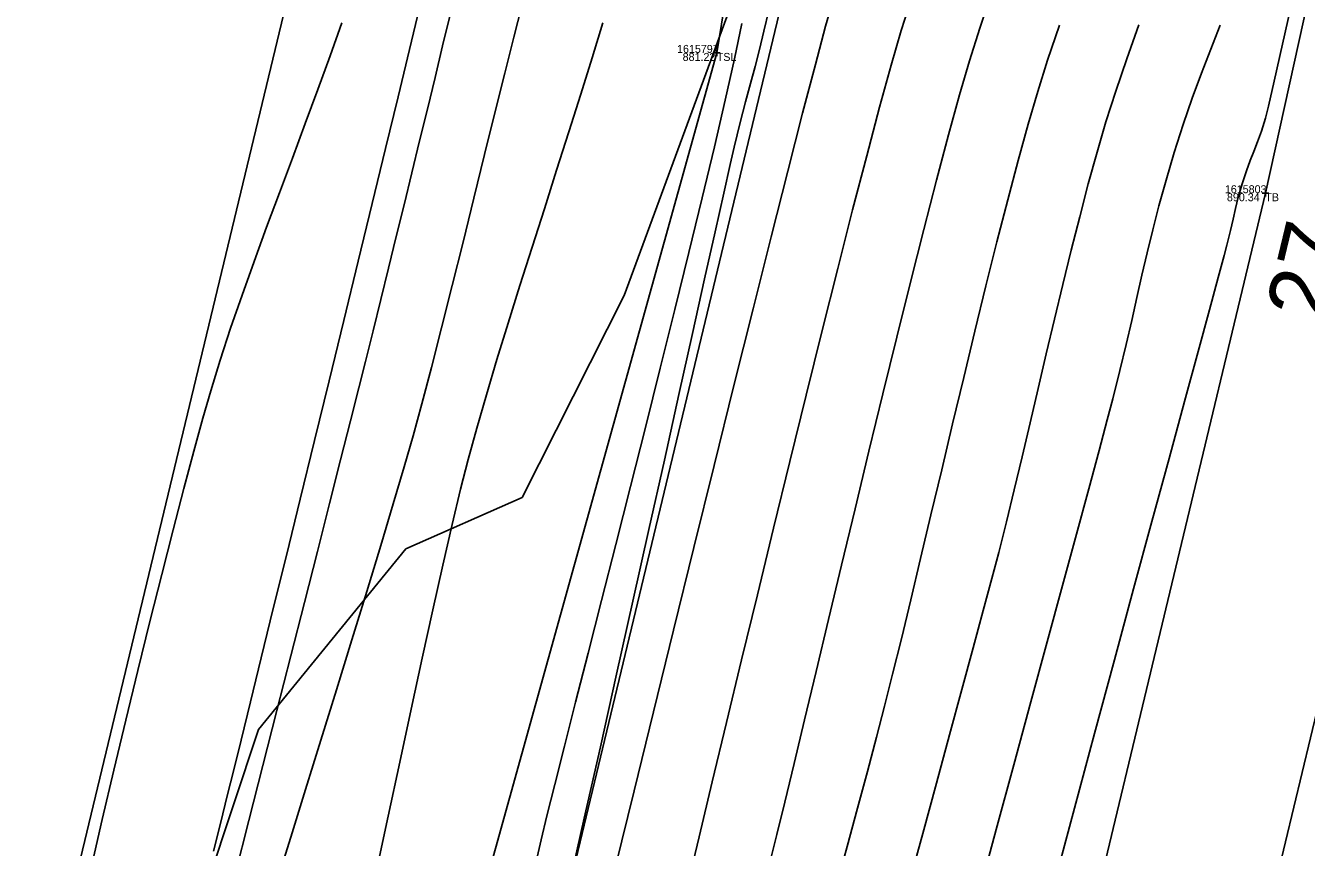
# Model space of a CAD drawing. Extents: x 1957117 to 1971063, y 701601 to 715861.
# Drawn here: x 1962933.7 to 1962989.8, y 704649 to 704685 of the extents above; entities that cross this region are included whole.
import ezdxf

# ---------------------------------------------------------------- set-up
doc = ezdxf.new("R2010")
doc.units = 0
for name, color, linetype in [('DT_X_Break_Line', 7, 'Continuous'), ('DT_X_Contour_Major', 7, 'Continuous'), ('DT_X_Contour_Minor', 7, 'Continuous'), ('DT_X_TIN_Hull', 7, 'Continuous'), ('GE_X_CL_20', 7, 'Continuous'), ('HY_X_Water_Edge', 7, 'Continuous'), ('PV_P_Drive', 7, 'Continuous'), ('PV_P_Shoulder', 7, 'Continuous'), ('RS_Raster1', 7, 'Continuous'), ('RW_X_Esmt_RR', 7, 'Continuous'), ('SC_Scratch1', 7, 'Continuous'), ('VG_X_Tree_Line_Rt', 7, 'Continuous')]:
    doc.layers.add(name, color=color, linetype=linetype)

msp = doc.modelspace()

# ---------------------------------------------------------------- linework, layer by layer
at = {"layer": 'DT_X_Break_Line'}
for points in [[(1962854.549, 704243.654), (1962868.069, 704295.231), (1962879.669, 704344.313), (1962892.757, 704392.318), (1962905.964, 704443.142), (1962917.718, 704492.375), (1962926.962, 704538.336), (1962936.778, 704587.265), (1962949.215, 704630.669), (1962963.968, 704683.754), (1962972.038, 704733.348), (1962988.206, 704780.999), (1962994.689, 704830.943), (1963004.932, 704879.138), (1963021.822, 704927.498), (1963031.944, 704976.286), (1963045.21, 705027.355), (1963059.618, 705072.384), (1963067.267, 705121.949)], [(1963081.686, 705067.168), (1963070.617, 705018.992), (1963060.629, 704969.66), (1963044.793, 704921.859), (1963033.624, 704869.219), (1963022.038, 704824.561), (1963012.554, 704778.141), (1962998.858, 704727.004), (1962987.967, 704677.611), (1962975.675, 704626.305), (1962966.447, 704580.213), (1962950.262, 704533.092), (1962939.515, 704481.257), (1962926.044, 704436.037), (1962917.68, 704386.811), (1962906.11, 704337.415), (1962892.064, 704289.931), (1962881.011, 704234.451)]]:
    msp.add_lwpolyline(points, dxfattribs=at)
at = {"layer": 'DT_X_Contour_Major'}
for points in [[(1962972.514, 704686.236), (1962972.041, 704684.742), (1962971.599, 704683.224), (1962971.091, 704681.38), (1962970.525, 704679.253), (1962969.91, 704676.885), (1962969.258, 704674.32), (1962968.575, 704671.6), (1962967.873, 704668.769), (1962967.161, 704665.868), (1962966.447, 704662.942), (1962965.742, 704660.034), (1962965.055, 704657.185), (1962964.395, 704654.439), (1962963.771, 704651.839), (1962963.194, 704649.428), (1962962.672, 704647.248)], [(1962972.514, 704686.236), (1962972.041, 704684.742), (1962971.599, 704683.224), (1962971.091, 704681.38), (1962970.525, 704679.253), (1962969.91, 704676.885), (1962969.258, 704674.32), (1962968.575, 704671.6), (1962967.873, 704668.769), (1962967.161, 704665.868), (1962966.447, 704662.942), (1962965.742, 704660.034), (1962965.055, 704657.185), (1962964.395, 704654.439), (1962963.771, 704651.839), (1962963.194, 704649.428), (1962962.672, 704647.248)], [(1962989.19, 704686.219), (1962988.723, 704684.142), (1962988.356, 704682.519), (1962988.102, 704681.416), (1962987.975, 704680.899), (1962987.796, 704680.326), (1962987.627, 704679.857), (1962987.464, 704679.445), (1962987.301, 704679.04), (1962987.135, 704678.595), (1962986.961, 704678.061), (1962986.783, 704677.438), (1962986.657, 704676.938), (1962986.553, 704676.478), (1962986.44, 704675.975), (1962986.285, 704675.344), (1962986.164, 704674.891), (1962985.904, 704673.929), (1962985.518, 704672.508), (1962985.021, 704670.678), (1962984.428, 704668.491), (1962983.751, 704665.996), (1962983.006, 704663.245), (1962982.205, 704660.289), (1962981.365, 704657.177), (1962980.497, 704653.961), (1962979.618, 704650.69), (1962978.74, 704647.417)], [(1962989.19, 704686.219), (1962988.723, 704684.142), (1962988.356, 704682.519), (1962988.102, 704681.416), (1962987.975, 704680.899), (1962987.796, 704680.326), (1962987.627, 704679.857), (1962987.464, 704679.445), (1962987.301, 704679.04), (1962987.135, 704678.595), (1962986.961, 704678.061), (1962986.783, 704677.438), (1962986.657, 704676.938), (1962986.553, 704676.478), (1962986.44, 704675.975), (1962986.285, 704675.344), (1962986.164, 704674.891), (1962985.904, 704673.929), (1962985.518, 704672.508), (1962985.021, 704670.678), (1962984.428, 704668.491), (1962983.751, 704665.996), (1962983.006, 704663.245), (1962982.205, 704660.289), (1962981.365, 704657.177), (1962980.497, 704653.961), (1962979.618, 704650.69), (1962978.74, 704647.417)], [(1962941.947, 704648.808), (1962942.251, 704650.02), (1962942.566, 704651.283), (1962942.82, 704652.305), (1962943.157, 704653.671), (1962943.567, 704655.342), (1962944.041, 704657.274), (1962944.568, 704659.426), (1962945.139, 704661.757), (1962945.742, 704664.225), (1962946.368, 704666.788), (1962947.006, 704669.405), (1962947.647, 704672.034), (1962948.279, 704674.632), (1962948.894, 704677.16), (1962949.48, 704679.575), (1962950.028, 704681.835), (1962950.527, 704683.899), (1962950.968, 704685.725)], [(1962941.947, 704648.808), (1962942.251, 704650.02), (1962942.566, 704651.283), (1962942.82, 704652.305), (1962943.157, 704653.671), (1962943.567, 704655.342), (1962944.041, 704657.274), (1962944.568, 704659.426), (1962945.139, 704661.757), (1962945.742, 704664.225), (1962946.368, 704666.788), (1962947.006, 704669.405), (1962947.647, 704672.034), (1962948.279, 704674.632), (1962948.894, 704677.16), (1962949.48, 704679.575), (1962950.028, 704681.835), (1962950.527, 704683.899), (1962950.968, 704685.725)], [(1962947.562, 704685.065), (1962947.054, 704683.627), (1962946.52, 704682.154), (1962945.966, 704680.658), (1962945.402, 704679.147), (1962944.835, 704677.63), (1962944.273, 704676.119), (1962943.725, 704674.621), (1962943.198, 704673.146), (1962942.701, 704671.705), (1962942.242, 704670.306), (1962941.828, 704668.96), (1962941.485, 704667.76), (1962941.091, 704666.324), (1962940.654, 704664.684), (1962940.183, 704662.872), (1962939.686, 704660.919), (1962939.17, 704658.86), (1962938.644, 704656.724), (1962938.115, 704654.545), (1962937.593, 704652.356), (1962937.084, 704650.187), (1962936.597, 704648.072)], [(1962947.562, 704685.065), (1962947.054, 704683.627), (1962946.52, 704682.154), (1962945.966, 704680.658), (1962945.402, 704679.147), (1962944.835, 704677.63), (1962944.273, 704676.119), (1962943.725, 704674.621), (1962943.198, 704673.146), (1962942.701, 704671.705), (1962942.242, 704670.306), (1962941.828, 704668.96), (1962941.485, 704667.76), (1962941.091, 704666.324), (1962940.654, 704664.684), (1962940.183, 704662.872), (1962939.686, 704660.919), (1962939.17, 704658.86), (1962938.644, 704656.724), (1962938.115, 704654.545), (1962937.593, 704652.356), (1962937.084, 704650.187), (1962936.597, 704648.072)]]:
    msp.add_lwpolyline(points, dxfattribs=at)
at = {"layer": 'DT_X_Contour_Minor'}
for points in [[(1962976.044, 704686.544), (1962975.475, 704684.835), (1962975.025, 704683.406), (1962974.59, 704681.913), (1962974.107, 704680.161), (1962973.583, 704678.186), (1962973.026, 704676.028), (1962972.444, 704673.724), (1962971.844, 704671.311), (1962971.235, 704668.828), (1962970.624, 704666.312), (1962970.019, 704663.801), (1962969.427, 704661.333), (1962968.857, 704658.945), (1962968.316, 704656.676), (1962967.811, 704654.564), (1962967.352, 704652.645), (1962966.944, 704650.959), (1962966.597, 704649.542), (1962966.318, 704648.433)], [(1962976.044, 704686.544), (1962975.475, 704684.835), (1962975.025, 704683.406), (1962974.59, 704681.913), (1962974.107, 704680.161), (1962973.583, 704678.186), (1962973.026, 704676.028), (1962972.444, 704673.724), (1962971.844, 704671.311), (1962971.235, 704668.828), (1962970.624, 704666.312), (1962970.019, 704663.801), (1962969.427, 704661.333), (1962968.857, 704658.945), (1962968.316, 704656.676), (1962967.811, 704654.564), (1962967.352, 704652.645), (1962966.944, 704650.959), (1962966.597, 704649.542), (1962966.318, 704648.433)], [(1962944.72, 704647.459), (1962945.328, 704649.415), (1962945.977, 704651.504), (1962946.651, 704653.674), (1962947.333, 704655.877), (1962948.007, 704658.062), (1962948.657, 704660.181), (1962949.266, 704662.183), (1962949.817, 704664.019), (1962950.296, 704665.639), (1962950.685, 704666.993), (1962951.068, 704668.394), (1962951.486, 704669.986), (1962951.932, 704671.725), (1962952.395, 704673.569), (1962952.868, 704675.475), (1962953.343, 704677.4), (1962953.81, 704679.302), (1962954.262, 704681.137), (1962954.69, 704682.863), (1962955.084, 704684.437), (1962955.438, 704685.816)], [(1962944.72, 704647.459), (1962945.328, 704649.415), (1962945.977, 704651.504), (1962946.651, 704653.674), (1962947.333, 704655.877), (1962948.007, 704658.062), (1962948.657, 704660.181), (1962949.266, 704662.183), (1962949.817, 704664.019), (1962950.296, 704665.639), (1962950.685, 704666.993), (1962951.068, 704668.394), (1962951.486, 704669.986), (1962951.932, 704671.725), (1962952.395, 704673.569), (1962952.868, 704675.475), (1962953.343, 704677.4), (1962953.81, 704679.302), (1962954.262, 704681.137), (1962954.69, 704682.863), (1962955.084, 704684.437), (1962955.438, 704685.816)], [(1962969.057, 704686.079), (1962968.729, 704684.928), (1962968.279, 704683.253), (1962967.721, 704681.115), (1962967.071, 704678.577), (1962966.344, 704675.703), (1962965.555, 704672.556), (1962964.718, 704669.197), (1962963.849, 704665.691), (1962962.962, 704662.1), (1962962.073, 704658.486), (1962961.196, 704654.914), (1962960.347, 704651.445), (1962959.54, 704648.143)], [(1962969.057, 704686.079), (1962968.729, 704684.928), (1962968.279, 704683.253), (1962967.721, 704681.115), (1962967.071, 704678.577), (1962966.344, 704675.703), (1962965.555, 704672.556), (1962964.718, 704669.197), (1962963.849, 704665.691), (1962962.962, 704662.1), (1962962.073, 704658.486), (1962961.196, 704654.914), (1962960.347, 704651.445), (1962959.54, 704648.143)], [(1962942.9, 704647.79), (1962943.5, 704650.145), (1962944.113, 704652.551), (1962944.728, 704654.971), (1962945.338, 704657.365), (1962945.93, 704659.697), (1962946.497, 704661.929), (1962947.027, 704664.022), (1962947.513, 704665.938), (1962947.942, 704667.64), (1962948.307, 704669.089), (1962948.596, 704670.247), (1962948.93, 704671.591), (1962949.267, 704672.953), (1962949.606, 704674.328), (1962949.947, 704675.715), (1962950.288, 704677.108), (1962950.628, 704678.505), (1962950.968, 704679.903), (1962951.306, 704681.297), (1962951.642, 704682.684), (1962951.974, 704684.061), (1962952.302, 704685.425)], [(1962942.9, 704647.79), (1962943.5, 704650.145), (1962944.113, 704652.551), (1962944.728, 704654.971), (1962945.338, 704657.365), (1962945.93, 704659.697), (1962946.497, 704661.929), (1962947.027, 704664.022), (1962947.513, 704665.938), (1962947.942, 704667.64), (1962948.307, 704669.089), (1962948.596, 704670.247), (1962948.93, 704671.591), (1962949.267, 704672.953), (1962949.606, 704674.328), (1962949.947, 704675.715), (1962950.288, 704677.108), (1962950.628, 704678.505), (1962950.968, 704679.903), (1962951.306, 704681.297), (1962951.642, 704682.684), (1962951.974, 704684.061), (1962952.302, 704685.425)], [(1962949.081, 704647.964), (1962949.592, 704650.342), (1962950.1, 704652.707), (1962950.598, 704655.022), (1962951.082, 704657.254), (1962951.545, 704659.368), (1962951.984, 704661.33), (1962952.391, 704663.104), (1962952.762, 704664.657), (1962953.091, 704665.954), (1962953.467, 704667.327), (1962953.889, 704668.79), (1962954.349, 704670.329), (1962954.84, 704671.928), (1962955.354, 704673.572), (1962955.885, 704675.246), (1962956.424, 704676.935), (1962956.963, 704678.625), (1962957.496, 704680.298), (1962958.015, 704681.942), (1962958.511, 704683.539), (1962958.979, 704685.076)], [(1962949.081, 704647.964), (1962949.592, 704650.342), (1962950.1, 704652.707), (1962950.598, 704655.022), (1962951.082, 704657.254), (1962951.545, 704659.368), (1962951.984, 704661.33), (1962952.391, 704663.104), (1962952.762, 704664.657), (1962953.091, 704665.954), (1962953.467, 704667.327), (1962953.889, 704668.79), (1962954.349, 704670.329), (1962954.84, 704671.928), (1962955.354, 704673.572), (1962955.885, 704675.246), (1962956.424, 704676.935), (1962956.963, 704678.625), (1962957.496, 704680.298), (1962958.015, 704681.942), (1962958.511, 704683.539), (1962958.979, 704685.076)], [(1962966.239, 704685.613), (1962966.033, 704684.707), (1962965.836, 704683.909), (1962965.641, 704683.164), (1962965.44, 704682.417), (1962965.226, 704681.615), (1962964.992, 704680.703), (1962964.73, 704679.626), (1962964.555, 704678.866), (1962964.274, 704677.615), (1962963.897, 704675.928), (1962963.437, 704673.86), (1962962.905, 704671.466), (1962962.314, 704668.803), (1962961.675, 704665.925), (1962960.999, 704662.889), (1962960.299, 704659.748), (1962959.587, 704656.56), (1962958.874, 704653.378), (1962958.172, 704650.259), (1962957.493, 704647.258)], [(1962966.239, 704685.613), (1962966.033, 704684.707), (1962965.836, 704683.909), (1962965.641, 704683.164), (1962965.44, 704682.417), (1962965.226, 704681.615), (1962964.992, 704680.703), (1962964.73, 704679.626), (1962964.555, 704678.866), (1962964.274, 704677.615), (1962963.897, 704675.928), (1962963.437, 704673.86), (1962962.905, 704671.466), (1962962.314, 704668.803), (1962961.675, 704665.925), (1962960.999, 704662.889), (1962960.299, 704659.748), (1962959.587, 704656.56), (1962958.874, 704653.378), (1962958.172, 704650.259), (1962957.493, 704647.258)], [(1962965.061, 704685.037), (1962964.739, 704683.499), (1962964.335, 704681.688), (1962963.862, 704679.645), (1962963.33, 704677.409), (1962962.751, 704675.022), (1962962.136, 704672.524), (1962961.497, 704669.956), (1962960.845, 704667.357), (1962960.191, 704664.769), (1962959.548, 704662.232), (1962958.926, 704659.786), (1962958.337, 704657.472), (1962957.793, 704655.331), (1962957.304, 704653.403), (1962956.882, 704651.729), (1962956.539, 704650.348), (1962956.285, 704649.302), (1962955.981, 704647.982)], [(1962965.061, 704685.037), (1962964.739, 704683.499), (1962964.335, 704681.688), (1962963.862, 704679.645), (1962963.33, 704677.409), (1962962.751, 704675.022), (1962962.136, 704672.524), (1962961.497, 704669.956), (1962960.845, 704667.357), (1962960.191, 704664.769), (1962959.548, 704662.232), (1962958.926, 704659.786), (1962958.337, 704657.472), (1962957.793, 704655.331), (1962957.304, 704653.403), (1962956.882, 704651.729), (1962956.539, 704650.348), (1962956.285, 704649.302), (1962955.981, 704647.982)], [(1962978.957, 704684.976), (1962978.439, 704683.431), (1962978.009, 704682.07), (1962977.591, 704680.638), (1962977.151, 704679.046), (1962976.694, 704677.317), (1962976.223, 704675.478), (1962975.742, 704673.553), (1962975.256, 704671.568), (1962974.769, 704669.548), (1962974.284, 704667.519), (1962973.806, 704665.505), (1962973.339, 704663.532), (1962972.887, 704661.624), (1962972.454, 704659.808), (1962972.044, 704658.109), (1962971.661, 704656.551), (1962971.309, 704655.16), (1962970.953, 704653.792), (1962970.555, 704652.297), (1962970.125, 704650.697), (1962969.667, 704649.012), (1962969.19, 704647.262)], [(1962978.957, 704684.976), (1962978.439, 704683.431), (1962978.009, 704682.07), (1962977.591, 704680.638), (1962977.151, 704679.046), (1962976.694, 704677.317), (1962976.223, 704675.478), (1962975.742, 704673.553), (1962975.256, 704671.568), (1962974.769, 704669.548), (1962974.284, 704667.519), (1962973.806, 704665.505), (1962973.339, 704663.532), (1962972.887, 704661.624), (1962972.454, 704659.808), (1962972.044, 704658.109), (1962971.661, 704656.551), (1962971.309, 704655.16), (1962970.953, 704653.792), (1962970.555, 704652.297), (1962970.125, 704650.697), (1962969.667, 704649.012), (1962969.19, 704647.262)], [(1962982.431, 704684.977), (1962981.901, 704683.493), (1962981.418, 704682.074), (1962980.993, 704680.734), (1962980.604, 704679.405), (1962980.221, 704678.018), (1962979.844, 704676.584), (1962979.471, 704675.113), (1962979.103, 704673.614), (1962978.74, 704672.099), (1962978.381, 704670.577), (1962978.026, 704669.059), (1962977.675, 704667.556), (1962977.327, 704666.076), (1962976.982, 704664.632), (1962976.641, 704663.232), (1962976.301, 704661.888), (1962976.002, 704660.743), (1962975.628, 704659.338), (1962975.189, 704657.707), (1962974.695, 704655.882), (1962974.155, 704653.896), (1962973.58, 704651.782), (1962972.979, 704649.574), (1962972.362, 704647.304)], [(1962982.431, 704684.977), (1962981.901, 704683.493), (1962981.418, 704682.074), (1962980.993, 704680.734), (1962980.604, 704679.405), (1962980.221, 704678.018), (1962979.844, 704676.584), (1962979.471, 704675.113), (1962979.103, 704673.614), (1962978.74, 704672.099), (1962978.381, 704670.577), (1962978.026, 704669.059), (1962977.675, 704667.556), (1962977.327, 704666.076), (1962976.982, 704664.632), (1962976.641, 704663.232), (1962976.301, 704661.888), (1962976.002, 704660.743), (1962975.628, 704659.338), (1962975.189, 704657.707), (1962974.695, 704655.882), (1962974.155, 704653.896), (1962973.58, 704651.782), (1962972.979, 704649.574), (1962972.362, 704647.304)], [(1962985.99, 704684.963), (1962985.579, 704683.923), (1962985.171, 704682.868), (1962984.766, 704681.776), (1962984.367, 704680.626), (1962983.977, 704679.398), (1962983.62, 704678.179), (1962983.311, 704677.058), (1962983.041, 704676.008), (1962982.797, 704675.006), (1962982.569, 704674.027), (1962982.347, 704673.047), (1962982.119, 704672.04), (1962981.874, 704670.982), (1962981.603, 704669.849), (1962981.293, 704668.616), (1962981.048, 704667.684), (1962980.693, 704666.354), (1962980.239, 704664.672), (1962979.701, 704662.684), (1962979.091, 704660.435), (1962978.422, 704657.971), (1962977.707, 704655.338), (1962976.961, 704652.583), (1962976.194, 704649.751), (1962975.422, 704646.887)], [(1962985.99, 704684.963), (1962985.579, 704683.923), (1962985.171, 704682.868), (1962984.766, 704681.776), (1962984.367, 704680.626), (1962983.977, 704679.398), (1962983.62, 704678.179), (1962983.311, 704677.058), (1962983.041, 704676.008), (1962982.797, 704675.006), (1962982.569, 704674.027), (1962982.347, 704673.047), (1962982.119, 704672.04), (1962981.874, 704670.982), (1962981.603, 704669.849), (1962981.293, 704668.616), (1962981.048, 704667.684), (1962980.693, 704666.354), (1962980.239, 704664.672), (1962979.701, 704662.684), (1962979.091, 704660.435), (1962978.422, 704657.971), (1962977.707, 704655.338), (1962976.961, 704652.583), (1962976.194, 704649.751), (1962975.422, 704646.887)]]:
    msp.add_lwpolyline(points, dxfattribs=at)
at = {"layer": 'DT_X_TIN_Hull'}
msp.add_lwpolyline([(1963062.2, 705175.46), (1963037.999, 705077.244), (1963026.56, 705028.621), (1963015.244, 704980.352), (1962992.578, 704882.771), (1962981.085, 704833.91), (1962969.384, 704785.804), (1962957.851, 704737.276), (1962945.67, 704688.173), (1962933.954, 704639.432), (1962922.363, 704591.169), (1962899.093, 704494.258), (1962887.945, 704444.945), (1962875.826, 704396.455), (1962864.548, 704347.909), (1962854.544, 704302.816), (1962839.463, 704247.251)], dxfattribs=at)
at = {"layer": 'GE_X_CL_20'}
msp.add_lwpolyline([(1963418.3, 706437.397), (1962895.621, 704261.062)], dxfattribs=at)
at = {"layer": 'HY_X_Water_Edge'}
msp.add_spline([(1963191.723, 701994.048), (1963062.047, 702441.167), (1962863.491, 703169.356), (1962827.53, 703438.691), (1962823.213, 703537.412), (1962817.962, 703593.874), (1962817.97, 703697.316), (1962828.582, 703804.235), (1962836.461, 703844.734), (1962850.687, 703896.004), (1962867.251, 703938.846), (1962873.848, 703992.355), (1962884.135, 704091.371), (1962891.241, 704140.854), (1962897.382, 704180.529), (1962905.467, 704230.979), (1962943.949, 704328.022), (1962948.537, 704378.842), (1962964.114, 704426.264), (1963004.885, 704570.73), (1963042.054, 704716.522), (1963062.038, 704814.417), (1963072.171, 704860.237), (1963090.023, 704956.798), (1963107.066, 705031.783), (1963133.773, 705105.742), (1963148.685, 705206.74), (1963175.48, 705301.059), (1963191.635, 705353.417), (1963210.988, 705447.286), (1963219.532, 705497.27), (1963230.124, 705549.475), (1963251.052, 705591.159), (1963275.289, 705693.429), (1963292.982, 705784.032), (1963302.841, 705839.645), (1963335.126, 705936.766), (1963359.752, 706046.75), (1963389.133, 706177.299), (1963417.827, 706273.456), (1963475.868, 706451.902), (1963533.782, 706640.53), (1963553.86, 706696.984), (1963580.184, 706715.425), (1963609.172, 706718.73), (1963617.062, 706714.691), (1963619.447, 706694.678), (1963564.282, 706533.07), (1963531.853, 706395.229), (1963434.4, 706006.96), (1963354.09, 705679.186), (1963237.513, 705206.07), (1963167.369, 704892.962), (1963059.145, 704434.176), (1962907.914, 703908.742), (1962877.458, 703703.326), (1962898.357, 703412.121), (1962942.65, 703052.267), (1963048.963, 702674.866), (1963191.468, 702189.666), (1963245.396, 702019.832)], degree=3, dxfattribs=at)
at = {"layer": 'PV_P_Drive'}
for p, q in [((1962963.822, 704683.754), (1962964.114, 704683.754)), ((1962963.968, 704683.9), (1962963.968, 704683.608)), ((1962963.968, 704683.754), (1962963.968, 704683.754)), ((1962987.821, 704677.611), (1962988.113, 704677.611)), ((1962987.967, 704677.757), (1962987.967, 704677.465)), ((1962987.967, 704677.611), (1962987.967, 704677.611))]:
    msp.add_line(p, q, dxfattribs=at)
at = {"layer": 'RW_X_Esmt_RR'}
msp.add_lwpolyline([(1962866.45, 704268.068), (1963123.345, 705337.727), (1963135.496, 705336.937), (1963400.797, 706441.601)], dxfattribs=at)
at = {"layer": 'VG_X_Tree_Line_Rt'}
msp.add_lwpolyline([(1962967.465, 704693.674), (1962959.916, 704673.133), (1962955.451, 704664.284), (1962950.37, 704662.041), (1962943.922, 704654.131), (1962941.701, 704647.453), (1962940.718, 704637.376), (1962946.34, 704632.316), (1962946.778, 704626.033), (1962945.149, 704618.818), (1962943.038, 704617.345), (1962936.253, 704614.904), (1962933.748, 704607.549)], dxfattribs=at)

# ---------------------------------------------------------------- texts
at = {"layer": 'GE_X_CL_20'}
msp.add_text('27', height=2.8, rotation=76.4953, dxfattribs=at).set_placement((1962990.68, 704671.86))
at = {"layer": 'PV_P_Shoulder'}
for s, p in [('881.22', (1962962.475, 704683.404)), ('890.34', (1962986.286, 704677.261))]:
    msp.add_text(s, height=0.35, dxfattribs=at).set_placement(p)
at = {"layer": 'RS_Raster1'}
for s, p in [('1615797', (1962962.229, 704683.754)), ('1615803', (1962986.195, 704677.611))]:
    msp.add_text(s, height=0.35, dxfattribs=at).set_placement(p)
at = {"layer": 'SC_Scratch1'}
for s, p in [('TSL', (1962963.968, 704683.404)), ('TB', (1962987.967, 704677.261))]:
    msp.add_text(s, height=0.35, dxfattribs=at).set_placement(p)

doc.saveas('drawing.dxf')
